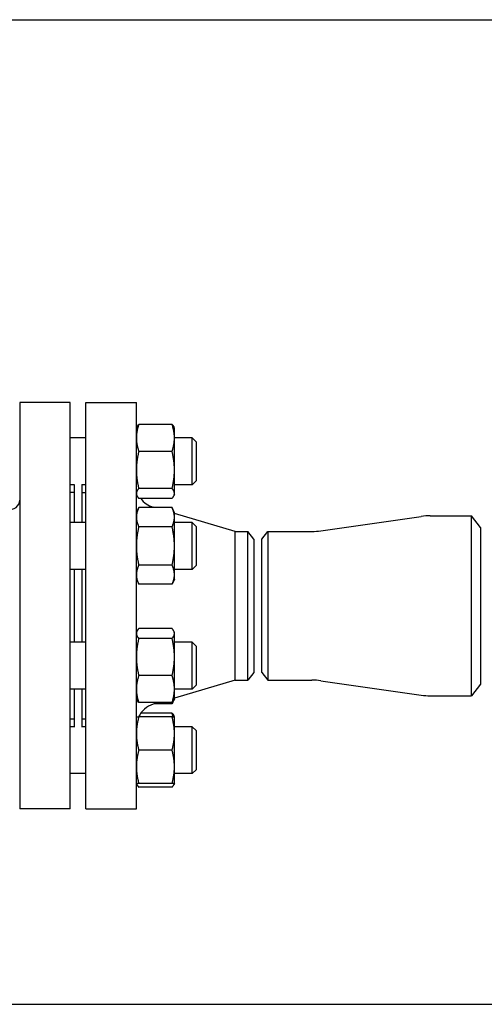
# Model space of a CAD drawing. Header units: inches. Extents: x 24 to 1128, y -69 to 748.
# Tile 487 of 656: x 637.16 to 644.6, y 360.11 to 375.86. Entities that reach past the tile are written whole.
import ezdxf

# ---------------------------------------------------------------- set-up
doc = ezdxf.new("R2010")
doc.units = ezdxf.units.IN
doc.header["$LTSCALE"] = 32
doc.header["$MEASUREMENT"] = 0
doc.layers.add('Visible (ANSI)', color=7, linetype='Continuous', lineweight=30)

msp = doc.modelspace()

# ---------------------------------------------------------------- linework, layer by layer
at = {"layer": 'Visible (ANSI)'}
for p, q in [((622.56363, 375.85867), (670.54713, 375.85867)), ((637.16313, 369.73367), (637.16313, 363.23367)), ((637.97313, 369.73367), (637.16313, 369.73367)), ((637.97313, 363.23367), (637.97313, 369.73367)), ((638.22063, 363.23367), (638.22063, 369.73367)), ((638.22063, 369.73367), (639.03063, 369.73367)), ((639.03063, 363.23367), (639.03063, 369.73367)), ((639.03063, 369.32437), (639.03937, 369.3431)), ((639.60133, 369.38562), (639.06894, 369.38562)), ((639.63963, 369.32437), (639.6309, 369.3431)), ((639.63963, 369.16884), (639.63963, 369.32437)), ((638.22063, 369.16837), (637.97313, 369.16837)), ((639.63963, 368.65594), (639.63963, 369.16884)), ((639.92359, 369.16837), (639.63963, 369.16837)), ((639.92359, 368.41837), (639.92359, 369.16837)), ((639.98609, 369.10587), (639.92359, 369.16837)), ((639.98609, 369.10587), (639.98609, 368.48087)), ((639.60133, 368.95206), (639.06894, 368.95206)), ((639.63963, 368.28046), (639.63963, 368.65594)), ((638.03563, 368.41837), (637.97313, 368.41837)), ((638.03563, 368.42324), (638.03563, 367.81538)), ((638.15563, 368.42324), (638.15563, 367.81538)), ((638.22063, 368.41837), (638.15563, 368.41837)), ((639.92359, 368.41837), (639.63963, 368.41837)), ((639.98609, 368.48087), (639.92359, 368.41837)), ((638.03563, 368.29617), (637.97313, 368.29617)), ((638.16063, 367.81538), (638.16063, 368.29367)), ((638.16063, 368.29367), (638.22063, 368.29367)), ((639.03063, 368.26237), (639.03937, 368.24364)), ((639.60133, 368.35981), (639.06894, 368.35981)), ((639.63963, 368.26237), (639.6309, 368.24364)), ((639.63963, 368.26237), (639.63963, 368.28046)), ((638.16063, 368.17367), (638.15563, 368.17367)), ((639.60133, 368.20111), (639.06894, 368.20111)), ((639.03063, 367.97138), (639.06894, 368.05352)), ((639.60133, 368.05352), (639.06894, 368.05352)), ((639.32015, 368.05352), (639.29983, 368.0595)), ((639.63963, 367.97138), (639.60133, 368.05352)), ((639.63963, 367.90024), (639.63963, 367.97138)), ((640.61174, 367.67367), (639.63963, 367.95956)), ((643.7317, 367.92367), (644.39176, 367.92367)), ((644.39176, 365.04367), (644.39176, 367.92367)), ((644.53563, 367.73617), (644.39176, 367.92367)), ((638.22063, 367.81538), (637.97313, 367.81538)), ((639.63963, 367.44038), (639.63963, 367.90024)), ((639.92359, 367.81538), (639.63963, 367.81538)), ((639.92359, 367.06538), (639.92359, 367.81538)), ((639.98609, 367.75288), (639.92359, 367.81538)), ((641.98099, 367.68372), (643.59028, 367.91362)), ((639.60133, 367.74695), (639.06894, 367.74695)), ((639.98609, 367.75288), (639.98609, 367.12788)), ((640.61174, 365.29367), (640.61174, 367.67367)), ((640.61174, 367.67367), (640.81472, 367.67367)), ((640.81472, 365.29367), (640.81472, 367.67367)), ((640.91063, 367.54867), (640.81472, 367.67367)), ((641.03563, 367.54867), (641.13155, 367.67367)), ((641.13155, 367.67367), (641.13155, 365.29367)), ((641.13155, 367.67367), (641.83957, 367.67367)), ((644.53563, 367.73617), (644.53563, 365.23117)), ((640.91063, 367.54867), (640.91063, 365.41867)), ((641.03563, 365.41867), (641.03563, 367.54867)), ((639.63963, 366.98052), (639.63963, 367.44038)), ((639.60133, 367.13381), (639.06894, 367.13381)), ((638.22063, 367.06538), (637.97313, 367.06538)), ((638.03563, 367.06538), (638.03563, 365.90196)), ((638.15563, 367.06538), (638.15563, 365.90196)), ((638.16063, 365.90196), (638.16063, 367.06538)), ((639.92359, 367.06538), (639.63963, 367.06538)), ((639.63963, 366.90938), (639.63963, 366.98052)), ((639.98609, 367.12788), (639.92359, 367.06538)), ((639.03063, 366.90938), (639.06894, 366.82723)), ((639.60133, 366.82723), (639.06894, 366.82723)), ((639.63963, 366.90938), (639.60133, 366.82723)), ((639.03063, 366.05796), (639.03937, 366.07669)), ((639.60133, 366.11921), (639.06894, 366.11921)), ((639.63963, 366.05796), (639.6309, 366.07669)), ((639.63963, 366.03987), (639.63963, 366.05796)), ((639.63963, 365.66439), (639.63963, 366.03987)), ((638.22063, 365.90196), (637.97313, 365.90196)), ((639.60133, 365.96052), (639.06894, 365.96052)), ((639.92359, 365.90196), (639.63963, 365.90196)), ((639.92359, 365.15196), (639.92359, 365.90196)), ((639.98609, 365.83946), (639.92359, 365.90196)), ((639.98609, 365.83946), (639.98609, 365.21446)), ((639.63963, 365.15149), (639.63963, 365.66439)), ((640.91063, 365.41867), (640.81472, 365.29367)), ((641.03563, 365.41867), (641.13155, 365.29367)), ((639.60133, 365.36827), (639.06894, 365.36827)), ((640.61174, 365.29367), (639.63963, 365.00777)), ((640.61174, 365.29367), (640.81472, 365.29367)), ((641.13155, 365.29367), (641.83957, 365.29367)), ((641.98099, 365.28362), (643.59028, 365.05372)), ((638.22063, 365.15196), (637.97313, 365.15196)), ((638.03563, 365.15196), (638.03563, 364.5441)), ((638.15563, 365.15196), (638.15563, 364.5441)), ((638.16063, 364.67367), (638.16063, 365.15196)), ((639.92359, 365.15196), (639.63963, 365.15196)), ((639.63963, 364.99596), (639.63963, 365.15149)), ((639.98609, 365.21446), (639.92359, 365.15196)), ((644.53563, 365.23117), (644.39176, 365.04367)), ((639.03063, 364.99596), (639.03937, 364.97723)), ((639.60133, 364.93471), (639.06894, 364.93471)), ((639.39119, 364.93471), (639.29983, 364.90784)), ((639.6309, 364.97723), (639.60133, 364.91381)), ((639.63963, 364.99596), (639.6309, 364.97723)), ((643.7317, 365.04367), (644.39176, 365.04367)), ((638.16063, 364.79367), (638.15563, 364.79367)), ((639.60133, 364.91381), (639.32015, 364.91381)), ((638.03563, 364.67117), (637.97313, 364.67117)), ((638.16063, 364.67367), (638.22063, 364.67367)), ((639.60133, 364.70497), (639.06894, 364.70497)), ((639.60133, 364.76622), (639.10062, 364.76622)), ((639.63963, 364.70497), (639.6309, 364.7237)), ((639.63963, 364.43947), (639.63963, 364.70497)), ((638.03563, 364.54897), (637.97313, 364.54897)), ((638.22063, 364.54897), (638.15563, 364.54897)), ((639.92359, 364.54897), (639.63963, 364.54897)), ((639.92359, 363.79897), (639.92359, 364.54897)), ((639.98609, 364.48647), (639.92359, 364.54897)), ((639.98609, 364.48647), (639.98609, 363.86147)), ((639.63963, 363.90847), (639.63963, 364.43947)), ((639.60133, 364.17397), (639.06894, 364.17397)), ((639.63963, 363.64297), (639.63963, 363.90847)), ((639.98609, 363.86147), (639.92359, 363.79897)), ((638.22063, 363.79897), (637.97313, 363.79897)), ((639.92359, 363.79897), (639.63963, 363.79897)), ((639.03063, 363.64297), (639.03937, 363.62424)), ((639.60133, 363.64297), (639.06894, 363.64297)), ((639.60133, 363.58172), (639.06894, 363.58172)), ((639.63963, 363.64297), (639.6309, 363.62424)), ((637.97313, 363.23367), (637.16313, 363.23367)), ((638.22063, 363.23367), (639.03063, 363.23367)), ((622.56363, 360.10867), (670.54713, 360.10867))]:
    msp.add_line(p, q, dxfattribs=at)
for centre, radius, start, end in [((637.01313, 368.17367), 0.15, 256.379293, 0), ((639.40563, 368.41926), 0.375, 215.572456, 253.61155), ((643.7317, 366.92367), 1, 90, 98.130102), ((641.83957, 368.67367), 1, 270, 278.130102), ((641.83957, 364.29367), 1, 81.869898, 90), ((643.7317, 366.04367), 1, 261.869898, 270), ((639.40563, 364.54807), 0.375, 106.38845, 155.267065)]:
    msp.add_arc(centre, radius, start, end, dxfattribs=at)
for points, weights in [([(639.06894, 369.38562), (639.03063, 369.26945), (639.03063, 369.16884)], [1, 1.0379548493, 1]), ([(639.03937, 369.3431), (639.04874, 369.3632), (639.06894, 369.38562)], [1.01895290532, 1.01965956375, 1]), ([(639.63963, 369.16884), (639.63963, 369.26945), (639.60133, 369.38562)], [1, 1.0379548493, 1]), ([(639.60133, 369.38562), (639.62152, 369.3632), (639.6309, 369.3431)], [1, 1.01965956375, 1.01895290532]), ([(639.03063, 369.16884), (639.03063, 369.06823), (639.06894, 368.95206)], [1, 1.0379548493, 1]), ([(639.60133, 368.95206), (639.63963, 369.06823), (639.63963, 369.16884)], [1, 1.0379548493, 1]), ([(639.06894, 368.95206), (639.03063, 368.79337), (639.03063, 368.65594)], [1, 1.0379548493, 1]), ([(639.63963, 368.65594), (639.63963, 368.79337), (639.60133, 368.95206)], [1, 1.0379548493, 1]), ([(639.03063, 368.65594), (639.03063, 368.5185), (639.06894, 368.35981)], [1, 1.0379548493, 1]), ([(639.60133, 368.35981), (639.63963, 368.5185), (639.63963, 368.65594)], [1, 1.0379548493, 1]), ([(639.06894, 368.35981), (639.03063, 368.31729), (639.03063, 368.28046)], [1, 1.0379548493, 1]), ([(639.03063, 368.28046), (639.03063, 368.24364), (639.06894, 368.20111)], [1, 1.0379548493, 1]), ([(639.63963, 368.28046), (639.63963, 368.31729), (639.60133, 368.35981)], [1, 1.0379548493, 1]), ([(639.60133, 368.20111), (639.63963, 368.24364), (639.63963, 368.28046)], [1, 1.0379548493, 1]), ([(639.06894, 368.05352), (639.03063, 367.97138), (639.03063, 367.90024)], [1, 1.0379548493, 1]), ([(639.63963, 367.90024), (639.63963, 367.97138), (639.60133, 368.05352)], [1, 1.0379548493, 1]), ([(639.03063, 367.90024), (639.03063, 367.8291), (639.06894, 367.74695)], [1, 1.0379548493, 1]), ([(639.60133, 367.74695), (639.63963, 367.8291), (639.63963, 367.90024)], [1, 1.0379548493, 1]), ([(639.06894, 367.74695), (639.03063, 367.58266), (639.03063, 367.44038)], [1, 1.0379548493, 1]), ([(639.63963, 367.44038), (639.63963, 367.58266), (639.60133, 367.74695)], [1, 1.0379548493, 1]), ([(639.03063, 367.44038), (639.03063, 367.2981), (639.06894, 367.13381)], [1, 1.0379548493, 1]), ([(639.60133, 367.13381), (639.63963, 367.2981), (639.63963, 367.44038)], [1, 1.0379548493, 1]), ([(639.06894, 367.13381), (639.03063, 367.05166), (639.03063, 366.98052)], [1, 1.0379548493, 1]), ([(639.63963, 366.98052), (639.63963, 367.05166), (639.60133, 367.13381)], [1, 1.0379548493, 1]), ([(639.03063, 366.98052), (639.03063, 366.90938), (639.06894, 366.82723)], [1, 1.0379548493, 1]), ([(639.60133, 366.82723), (639.63963, 366.90938), (639.63963, 366.98052)], [1, 1.0379548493, 1]), ([(639.06894, 366.11921), (639.03063, 366.07669), (639.03063, 366.03987)], [1, 1.0379548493, 1]), ([(639.03063, 366.03987), (639.03063, 366.00304), (639.06894, 365.96052)], [1, 1.0379548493, 1]), ([(639.63963, 366.03987), (639.63963, 366.07669), (639.60133, 366.11921)], [1, 1.0379548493, 1]), ([(639.60133, 365.96052), (639.63963, 366.00304), (639.63963, 366.03987)], [1, 1.0379548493, 1]), ([(639.06894, 365.96052), (639.03063, 365.80183), (639.03063, 365.66439)], [1, 1.0379548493, 1]), ([(639.63963, 365.66439), (639.63963, 365.80183), (639.60133, 365.96052)], [1, 1.0379548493, 1]), ([(639.03063, 365.66439), (639.03063, 365.52696), (639.06894, 365.36827)], [1, 1.0379548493, 1]), ([(639.60133, 365.36827), (639.63963, 365.52696), (639.63963, 365.66439)], [1, 1.0379548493, 1]), ([(639.06894, 365.36827), (639.03063, 365.2521), (639.03063, 365.15149)], [1, 1.0379548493, 1]), ([(639.63963, 365.15149), (639.63963, 365.2521), (639.60133, 365.36827)], [1, 1.0379548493, 1]), ([(639.03063, 365.15149), (639.03063, 365.05088), (639.06894, 364.93471)], [1, 1.0379548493, 1]), ([(639.60133, 364.93471), (639.63963, 365.05088), (639.63963, 365.15149)], [1, 1.0379548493, 1]), ([(639.06894, 364.93471), (639.04874, 364.95713), (639.03937, 364.97723)], [1, 1.01965956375, 1.01895290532]), ([(639.6309, 364.97723), (639.62152, 364.95713), (639.60133, 364.93471)], [1.01895290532, 1.01965956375, 1]), ([(639.60133, 364.91381), (639.61175, 364.93617), (639.61923, 364.95713)], [1, 1.01005189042, 1.01477953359]), ([(639.03063, 364.70497), (639.03063, 364.70497), (639.06894, 364.70497)], [1, 1.0379548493, 1]), ([(639.06894, 364.70497), (639.03063, 364.56269), (639.03063, 364.43947)], [1, 1.0379548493, 1]), ([(639.60133, 364.76622), (639.62152, 364.7438), (639.6309, 364.7237)], [1, 1.01965956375, 1.01895290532]), ([(639.61923, 364.70497), (639.61175, 364.73461), (639.60133, 364.76622)], [1.01477953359, 1.01005189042, 1]), ([(639.60133, 364.70497), (639.63963, 364.70497), (639.63963, 364.70497)], [1, 1.0379548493, 1]), ([(639.63963, 364.43947), (639.63963, 364.56269), (639.60133, 364.70497)], [1, 1.0379548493, 1]), ([(639.03063, 364.43947), (639.03063, 364.31625), (639.06894, 364.17397)], [1, 1.0379548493, 1]), ([(639.60133, 364.17397), (639.63963, 364.31625), (639.63963, 364.43947)], [1, 1.0379548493, 1]), ([(639.06894, 364.17397), (639.03063, 364.03169), (639.03063, 363.90847)], [1, 1.0379548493, 1]), ([(639.63963, 363.90847), (639.63963, 364.03169), (639.60133, 364.17397)], [1, 1.0379548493, 1]), ([(639.03063, 363.90847), (639.03063, 363.78525), (639.06894, 363.64297)], [1, 1.0379548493, 1]), ([(639.60133, 363.64297), (639.63963, 363.78525), (639.63963, 363.90847)], [1, 1.0379548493, 1]), ([(639.06894, 363.64297), (639.03063, 363.64297), (639.03063, 363.64297)], [1, 1.0379548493, 1]), ([(639.03277, 363.64297), (639.03949, 363.61441), (639.06894, 363.58172)], [1.01375847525, 1.02892942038, 1]), ([(639.63963, 363.64297), (639.63963, 363.64297), (639.60133, 363.64297)], [1, 1.0379548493, 1]), ([(639.60133, 363.58172), (639.63078, 363.61441), (639.6375, 363.64297)], [1, 1.02892942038, 1.01375847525])]:
    msp.add_rational_spline(points, weights, degree=2, dxfattribs=at)

doc.saveas('drawing.dxf')
